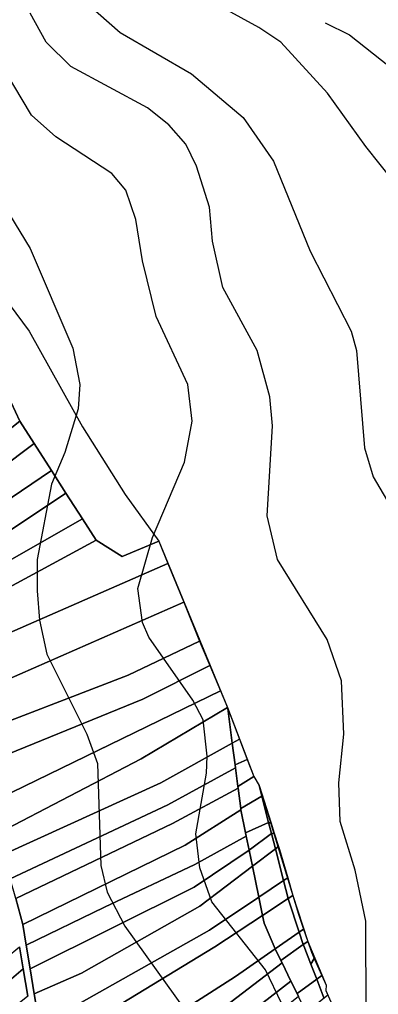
# Model space of a CAD drawing. Extents: x -510989 to -501240, y -1184665 to -1176089.
# Drawn here: x -508522.6 to -508374.9, y -1179487.2 to -1179085.6 of the extents above; entities that cross this region are included whole.
import ezdxf

# ---------------------------------------------------------------- set-up
doc = ezdxf.new("R2010")
doc.units = 0
for name, color, linetype in [('lesni_pozemek', 7, 'Continuous'), ('ostatni_plocha_x_ostatni_komunikace', 7, 'Continuous'), ('popis', 7, 'Continuous'), ('vrstevnice_01', 7, 'Continuous'), ('vrstevnice_02', 7, 'Continuous'), ('vrstevnice_03', 7, 'Continuous')]:
    doc.layers.add(name, color=color, linetype=linetype)

msp = doc.modelspace()

# ---------------------------------------------------------------- linework, layer by layer
at = {"layer": 'lesni_pozemek'}
msp.add_lwpolyline([(-508538.4, -1179187.54), (-508518.65, -1179213.95), (-508496.65, -1179253.45), (-508479.1, -1179281.29), (-508465.24, -1179300.52), (-508480.33, -1179306.79), (-508491.08, -1179300.14), (-508496.7, -1179291.34), (-508503.5, -1179280.7), (-508509.42, -1179271.43), (-508516.57, -1179260.24), (-508522.46, -1179251.02), (-508525.98, -1179243.43)], dxfattribs=at)
for points in [[(-508522.46, -1179251.02), (-508575.97, -1179293.44), (-508579.16, -1179282.33), (-508525.98, -1179243.43)], [(-508516.57, -1179260.24), (-508573.26, -1179302.88), (-508575.97, -1179293.44), (-508522.46, -1179251.02)], [(-508509.42, -1179271.43), (-508570.43, -1179312.74), (-508573.26, -1179302.88), (-508516.57, -1179260.24)], [(-508503.5, -1179280.7), (-508566.77, -1179322.92), (-508570.43, -1179312.74), (-508509.42, -1179271.43)], [(-508496.7, -1179291.34), (-508564.28, -1179329.86), (-508566.77, -1179322.92), (-508503.5, -1179280.7)], [(-508491.08, -1179300.14), (-508561.34, -1179338.05), (-508564.28, -1179329.86), (-508496.7, -1179291.34)], [(-508465.24, -1179300.52), (-508461.53, -1179309.63), (-508556.59, -1179351.26), (-508561.34, -1179338.05), (-508491.08, -1179300.14), (-508480.33, -1179306.79)], [(-508455.02, -1179325.59), (-508550.7, -1179367.65), (-508556.59, -1179351.26), (-508461.53, -1179309.63)], [(-508448.45, -1179341.67), (-508477.93, -1179355.65), (-508545.64, -1179381.73), (-508550.7, -1179367.65), (-508455.02, -1179325.59)], [(-508447.42, -1179344.21), (-508444.26, -1179351.74), (-508471.84, -1179365.61), (-508541.29, -1179393.86), (-508545.64, -1179381.73), (-508477.93, -1179355.65), (-508448.45, -1179341.67)], [(-508439.89, -1179362.14), (-508535.91, -1179408.83), (-508541.29, -1179393.86), (-508471.84, -1179365.61), (-508444.26, -1179351.74)], [(-508437.04, -1179368.92), (-508472.49, -1179390.07), (-508531.59, -1179420.85), (-508535.91, -1179408.83), (-508439.89, -1179362.14)], [(-508436.84, -1179369.39), (-508435.01, -1179383.63), (-508464.45, -1179399.96), (-508529.18, -1179429.53), (-508531.59, -1179420.85), (-508472.49, -1179390.07), (-508437.04, -1179368.92)], [(-508433.86, -1179392.61), (-508433.7, -1179393.84), (-508461.51, -1179409.08), (-508526.38, -1179439.57), (-508529.18, -1179429.53), (-508464.45, -1179399.96), (-508435.01, -1179383.63)], [(-508432.72, -1179401.49), (-508432.63, -1179402.23), (-508459.59, -1179416.78), (-508524.14, -1179447.63), (-508526.38, -1179439.57), (-508461.51, -1179409.08), (-508433.7, -1179393.84)], [(-508431.55, -1179410.63), (-508431.48, -1179411.19), (-508454.46, -1179425.73), (-508521.17, -1179458.3), (-508524.14, -1179447.63), (-508459.59, -1179416.78), (-508432.63, -1179402.23)], [(-508424.01, -1179401.16), (-508419.04, -1179416.67), (-508420.07, -1179416.39), (-508422.88, -1179405.52)], [(-508429.54, -1179420.63), (-508429.25, -1179422.01), (-508450.5, -1179433.58), (-508487.65, -1179451.22), (-508519.78, -1179466.88), (-508521.17, -1179458.3), (-508454.46, -1179425.73), (-508431.48, -1179411.19)], [(-508420.07, -1179416.39), (-508419.04, -1179416.67), (-508417.75, -1179420.7), (-508418.92, -1179420.82)], [(-508418.92, -1179420.82), (-508417.75, -1179420.7), (-508415.97, -1179426.24), (-508417.26, -1179427.22)], [(-508428.07, -1179427.75), (-508450.73, -1179442.96), (-508518.2, -1179476.56), (-508519.78, -1179466.88), (-508487.65, -1179451.22), (-508450.5, -1179433.58), (-508429.25, -1179422.01)], [(-508426.71, -1179434.38), (-508448.39, -1179450.83), (-508497.14, -1179478.41), (-508516.51, -1179486.91), (-508518.2, -1179476.56), (-508450.73, -1179442.96), (-508428.07, -1179427.75)], [(-508415.97, -1179426.24), (-508415.59, -1179427.41), (-508412.17, -1179439.1), (-508413.89, -1179440.25), (-508417.26, -1179427.22)], [(-508424.09, -1179447.09), (-508444.36, -1179460.66), (-508497.26, -1179490.45), (-508514.68, -1179498.19), (-508516.51, -1179486.91), (-508497.14, -1179478.41), (-508448.39, -1179450.83), (-508426.71, -1179434.38)], [(-508412.17, -1179439.1), (-508410.05, -1179446.38), (-508411.97, -1179447.65), (-508413.89, -1179440.25)], [(-508422.54, -1179454.62), (-508442.2, -1179467.59), (-508493.43, -1179498.7), (-508513.05, -1179505.98), (-508513.83, -1179503.4), (-508514.68, -1179498.19), (-508497.26, -1179490.45), (-508444.36, -1179460.66), (-508424.09, -1179447.09)], [(-508410.05, -1179446.38), (-508407.78, -1179454.15), (-508405.71, -1179460.25), (-508407.49, -1179461.49), (-508411.83, -1179448.21), (-508411.97, -1179447.65)], [(-508421.89, -1179457.82), (-508417.79, -1179467.48), (-508417.35, -1179468.37), (-508433.65, -1179479.75), (-508486.36, -1179513.59), (-508509.62, -1179523.79), (-508510.79, -1179513.5), (-508513.05, -1179505.98), (-508493.43, -1179498.7), (-508442.2, -1179467.59), (-508422.54, -1179454.62)], [(-508405.71, -1179460.25), (-508403.99, -1179465.3), (-508405.82, -1179466.6), (-508407.49, -1179461.49)], [(-508522.59, -1179467.62), (-508521.05, -1179476.63), (-508538.44, -1179491.39), (-508586.81, -1179531.52), (-508635.18, -1179571.64), (-508661.87, -1179594.53), (-508691.9, -1179620.93), (-508718.02, -1179642.83), (-508792.19, -1179694.82), (-508799.71, -1179690.71), (-508800.32, -1179690.43), (-508765.27, -1179665.5), (-508725.27, -1179639.46), (-508699.7, -1179617.39), (-508680.02, -1179600.41), (-508636.65, -1179563), (-508583.31, -1179520.23), (-508544.13, -1179485.06)], [(-508415.02, -1179473.15), (-508414.5, -1179474.21), (-508440.17, -1179493.78), (-508483.22, -1179525.11), (-508505.77, -1179534.18), (-508509.62, -1179523.79), (-508486.36, -1179513.59), (-508433.65, -1179479.75), (-508417.35, -1179468.37)], [(-508403.99, -1179465.3), (-508402.46, -1179469.81), (-508401.3, -1179472.38), (-508402.69, -1179474.66), (-508405.61, -1179467.2), (-508405.68, -1179467.01), (-508405.82, -1179466.6)], [(-508401.3, -1179472.38), (-508398.15, -1179479.34), (-508400.25, -1179480.89), (-508402.69, -1179474.66)], [(-508521.05, -1179476.63), (-508519.13, -1179487.92), (-508554.4, -1179516.05), (-508589.09, -1179543.71), (-508623.78, -1179571.38), (-508655.24, -1179599.33), (-508688.41, -1179627.79), (-508722.4, -1179656.96), (-508783.07, -1179699.8), (-508791.15, -1179695.39), (-508792.19, -1179694.82), (-508718.02, -1179642.83), (-508691.9, -1179620.93), (-508661.87, -1179594.53), (-508635.18, -1179571.64), (-508586.81, -1179531.52), (-508538.44, -1179491.39)], [(-508410.88, -1179481.63), (-508442.54, -1179506.14), (-508477.51, -1179531.06), (-508502.84, -1179542.06), (-508505.77, -1179534.18), (-508483.22, -1179525.11), (-508440.17, -1179493.78), (-508414.5, -1179474.21)], [(-508398.15, -1179479.34), (-508396.34, -1179483.34), (-508396.59, -1179485.55), (-508395.74, -1179487.46), (-508397.21, -1179488.64), (-508397.28, -1179488.49), (-508400.25, -1179480.89)], [(-508408.34, -1179486.84), (-508407.78, -1179488), (-508429.4, -1179505.52), (-508472.37, -1179537.81), (-508500.3, -1179552.27), (-508502.84, -1179542.06), (-508477.51, -1179531.06), (-508442.54, -1179506.14), (-508410.88, -1179481.63)]]:
    msp.add_lwpolyline(points, close=True, dxfattribs=at)
at = {"layer": 'ostatni_plocha_x_ostatni_komunikace'}
for points in [[(-508432.03, -1179381.98), (-508435.01, -1179383.63), (-508436.84, -1179369.39)], [(-508435.01, -1179383.63), (-508432.03, -1179381.98), (-508430.07, -1179387.09), (-508428.83, -1179390.39), (-508433.86, -1179392.61)], [(-508428.83, -1179390.39), (-508426.2, -1179397.38), (-508432.72, -1179401.49), (-508433.7, -1179393.84), (-508433.86, -1179392.61)], [(-508424.01, -1179401.16), (-508422.88, -1179405.52), (-508431.55, -1179410.63), (-508432.63, -1179402.23), (-508432.72, -1179401.49), (-508426.2, -1179397.38)], [(-508422.88, -1179405.52), (-508420.07, -1179416.39), (-508429.54, -1179420.63), (-508431.48, -1179411.19), (-508431.55, -1179410.63)], [(-508420.07, -1179416.39), (-508418.92, -1179420.82), (-508428.07, -1179427.75), (-508429.25, -1179422.01), (-508429.54, -1179420.63)], [(-508418.92, -1179420.82), (-508417.26, -1179427.22), (-508426.71, -1179434.38), (-508428.07, -1179427.75)], [(-508417.26, -1179427.22), (-508413.89, -1179440.25), (-508424.09, -1179447.09), (-508426.71, -1179434.38)], [(-508413.89, -1179440.25), (-508411.97, -1179447.65), (-508422.54, -1179454.62), (-508424.09, -1179447.09)], [(-508411.97, -1179447.65), (-508411.83, -1179448.21), (-508407.49, -1179461.49), (-508417.35, -1179468.37), (-508417.79, -1179467.48), (-508421.89, -1179457.82), (-508422.54, -1179454.62)], [(-508407.49, -1179461.49), (-508405.82, -1179466.6), (-508415.02, -1179473.15), (-508417.35, -1179468.37)], [(-508405.82, -1179466.6), (-508405.68, -1179467.01), (-508405.61, -1179467.2), (-508402.69, -1179474.66), (-508400.25, -1179480.89), (-508408.34, -1179486.84), (-508410.88, -1179481.63), (-508414.5, -1179474.21), (-508415.02, -1179473.15)], [(-508400.25, -1179480.89), (-508397.28, -1179488.49), (-508397.21, -1179488.64), (-508404.58, -1179494.56), (-508407.78, -1179488), (-508408.34, -1179486.84)]]:
    msp.add_lwpolyline(points, close=True, dxfattribs=at)
for points in [[(-508524.14, -1179447.63), (-508521.17, -1179458.3), (-508519.78, -1179466.88), (-508518.2, -1179476.56), (-508516.51, -1179486.91), (-508514.68, -1179498.19)], [(-508519.13, -1179487.92), (-508521.05, -1179476.63), (-508522.59, -1179467.62)]]:
    msp.add_lwpolyline(points, dxfattribs=at)
at = {"layer": 'popis'}
msp.add_lwpolyline([(-508598, -1179066.4), (-508583.17, -1179104.39), (-508578.94, -1179114.4), (-508574.86, -1179124.08), (-508570.04, -1179132.8), (-508563.3, -1179144.97), (-508556.43, -1179157.41), (-508538.4, -1179187.54), (-508518.65, -1179213.95), (-508496.65, -1179253.45), (-508479.1, -1179281.29), (-508465.24, -1179300.52), (-508437.04, -1179368.92), (-508426.2, -1179397.38), (-508424.01, -1179401.16), (-508410.05, -1179446.38), (-508403.99, -1179465.3), (-508396.34, -1179483.34), (-508396.59, -1179485.55), (-508392.42, -1179494.87), (-508380.42, -1179521.72), (-508372.26, -1179545.49)], dxfattribs=at)
at = {"layer": 'vrstevnice_01'}
for points in [[(-508607.19, -1179081), (-508584.59, -1179098), (-508554.69, -1179137), (-508526.69, -1179166), (-508518.19, -1179180), (-508500.59, -1179221), (-508497.81, -1179236), (-508498.5, -1179246), (-508503.91, -1179264), (-508509.41, -1179277), (-508515.31, -1179308), (-508515.31, -1179321), (-508514.31, -1179333), (-508511.41, -1179347), (-508494.91, -1179380), (-508490.5, -1179392), (-508489.09, -1179434), (-508486.5, -1179445), (-508479.31, -1179459), (-508454.19, -1179494)], [(-508379.91, -1179495), (-508380.09, -1179457), (-508384.41, -1179436), (-508390.69, -1179416), (-508391.19, -1179400), (-508389.09, -1179380), (-508390.09, -1179358), (-508396, -1179341), (-508416.41, -1179308), (-508420.69, -1179290), (-508418.5, -1179253), (-508419.59, -1179241), (-508424.81, -1179222), (-508438.91, -1179196), (-508443.19, -1179177), (-508444.41, -1179163), (-508449.69, -1179146), (-508454.09, -1179137), (-508461.09, -1179129), (-508469.91, -1179122), (-508501.41, -1179105), (-508511.59, -1179095), (-508518.19, -1179083)], [(-508350.5, -1179175), (-508380.09, -1179138), (-508395.81, -1179116), (-508415, -1179095), (-508424.09, -1179089), (-508438.69, -1179081)]]:
    msp.add_lwpolyline(points, dxfattribs=at)
at = {"layer": 'vrstevnice_02'}
for points in [[(-508453.31, -1179236), (-508466.31, -1179208), (-508472, -1179185), (-508474.69, -1179168), (-508478.81, -1179156), (-508484.59, -1179149), (-508507.69, -1179134), (-508517.59, -1179125), (-508528.31, -1179107), (-508541.41, -1179075)], [(-508494.81, -1179079), (-508481.19, -1179091), (-508451.81, -1179108), (-508430.5, -1179126), (-508418, -1179144), (-508403, -1179181), (-508386.09, -1179214), (-508383.91, -1179222), (-508380.59, -1179262), (-508377.09, -1179274), (-508357, -1179308)], [(-508414.59, -1179491), (-508421.31, -1179477), (-508443.41, -1179449), (-508448.41, -1179435), (-508450.09, -1179421), (-508445.69, -1179396), (-508445.31, -1179389), (-508447, -1179374), (-508451.31, -1179366), (-508469.41, -1179340), (-508472, -1179334), (-508473.91, -1179320), (-508467.81, -1179299), (-508454.69, -1179268), (-508451.5, -1179251), (-508453.31, -1179236)]]:
    msp.add_lwpolyline(points, dxfattribs=at)
at = {"layer": 'vrstevnice_03'}
msp.add_lwpolyline([(-508396.81, -1179087), (-508386.81, -1179092), (-508370.31, -1179105), (-508347.31, -1179127), (-508310.31, -1179159), (-508294.91, -1179178), (-508290.31, -1179193), (-508290.31, -1179211), (-508293.31, -1179249), (-508289.5, -1179282), (-508291, -1179307)], dxfattribs=at)

doc.saveas('drawing.dxf')
